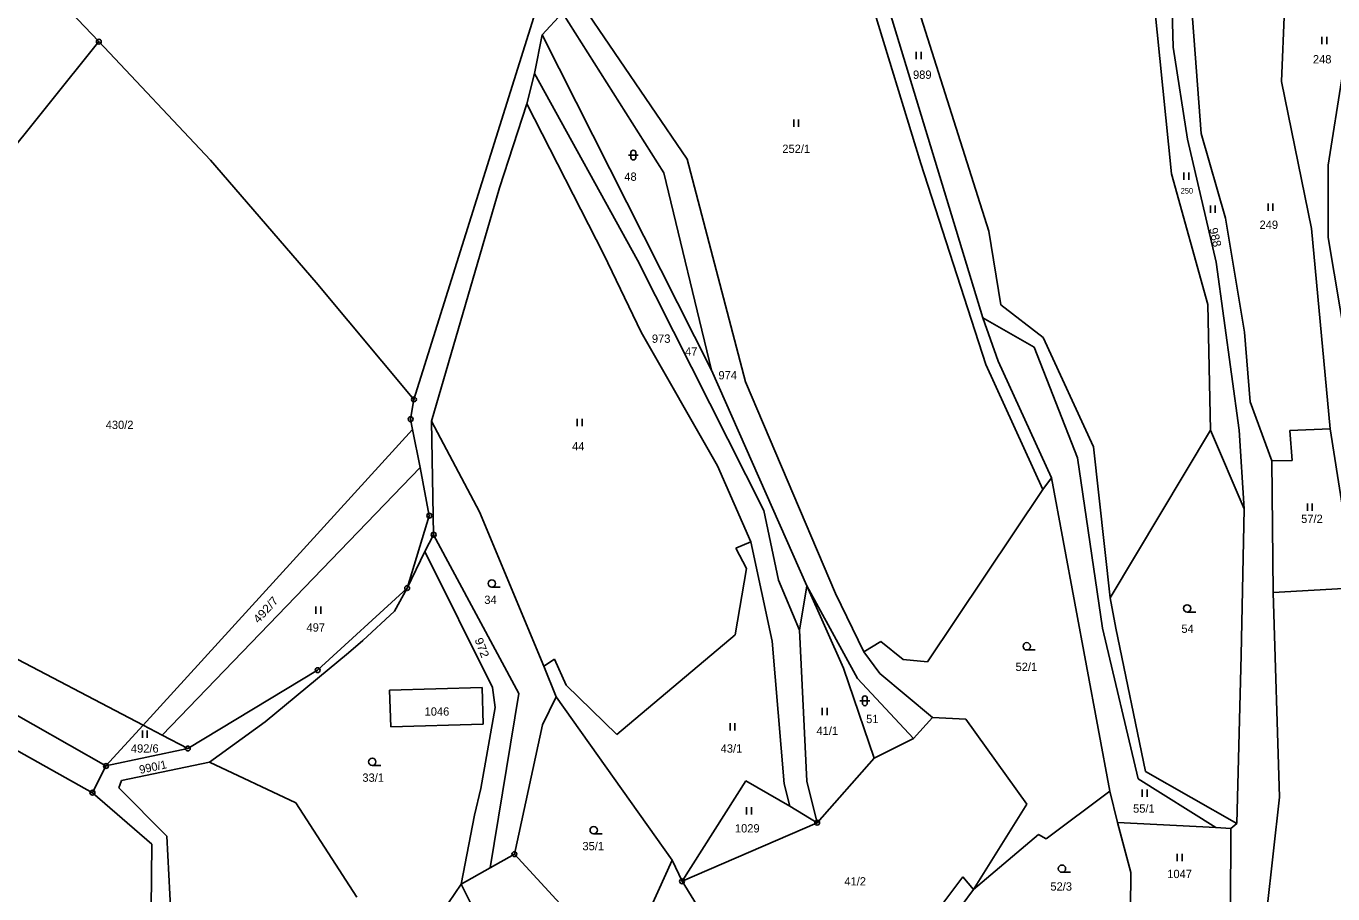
# Model space of a CAD drawing. Extents: x -754970 to -752637, y -970569 to -968179.
# Drawn here: x -753389.1 to -753121.7, y -969294.5 to -969116.9 of the extents above; entities that cross this region are included whole.
import ezdxf
from ezdxf.enums import TextEntityAlignment as Align

# ---------------------------------------------------------------- set-up
doc = ezdxf.new("R2010")
doc.units = 0
doc.header["$LTSCALE"] = 0.68
for name, color, linetype, lineweight in [('1', 7, 'Continuous', 25), ('3', 7, 'Continuous', 25), ('8', 7, 'Continuous', 25)]:
    doc.layers.add(name, color=color, linetype=linetype, lineweight=lineweight)
doc.layers.add('2', color=7, linetype='Continuous')

msp = doc.modelspace()

# ---------------------------------------------------------------- linework, layer by layer
at = {"layer": '1'}
for p, q in [((-753428.38, -969062.8), (-753374.24, -969120.09)), ((-753223.05, -969089.46), (-753206.01, -969145.03)), ((-753193.33, -969176.6), (-753220.31, -969087.85)), ((-753213.71, -969090.59), (-753192.12, -969158.88)), ((-753276.11, -969111.35), (-753253.86, -969144.17)), ((-753154.63, -969111.19), (-753154.37, -969121.24)), ((-753283.49, -969118.72), (-753279.35, -969114.21)), ((-753279.35, -969114.21), (-753258.61, -969146.98)), ((-753154.74, -969147.17), (-753158.28, -969112.06)), ((-753150.61, -969112.63), (-753148.66, -969138.92)), ((-753132.25, -969128.26), (-753131.64, -969113.35)), ((-753309.75, -969193.33), (-753285.19, -969115.12)), ((-753283.49, -969118.72), (-753285.1, -969126.61)), ((-753248.85, -969187.33), (-753283.49, -969118.72)), ((-753374.24, -969120.09), (-753450.22, -969214.79)), ((-753374.24, -969120.09), (-753351.37, -969144.33)), ((-753154.37, -969121.24), (-753151.44, -969140.06)), ((-753285.1, -969126.61), (-753286.63, -969132.81)), ((-753285.1, -969126.61), (-753264.01, -969164.86)), ((-753119.76, -969126.8), (-753122.67, -969145.36)), ((-753126.07, -969158.34), (-753132.25, -969128.26)), ((-753292.23, -969150), (-753286.63, -969132.81)), ((-753286.63, -969132.81), (-753270.88, -969163.67)), ((-753151.44, -969140.06), (-753145.56, -969165.22)), ((-753148.66, -969138.92), (-753143.71, -969156.25)), ((-753351.37, -969144.33), (-753329.79, -969169.4)), ((-753253.86, -969144.17), (-753241.93, -969189.75)), ((-753206.01, -969145.03), (-753192.75, -969186.19)), ((-753122.67, -969145.36), (-753122.67, -969160.16)), ((-753258.61, -969146.98), (-753248.85, -969187.33)), ((-753147.32, -969173.88), (-753154.74, -969147.17)), ((-753292.23, -969150), (-753306.17, -969197.78)), ((-753143.71, -969156.25), (-753139.79, -969179.55)), ((-753192.12, -969158.88), (-753189.67, -969173.95)), ((-753122.29, -969199.36), (-753126.07, -969158.34)), ((-753122.67, -969160.16), (-753116.61, -969196.3)), ((-753270.88, -969163.67), (-753263.23, -969179.6)), ((-753264.01, -969164.86), (-753238.15, -969216.08)), ((-753145.56, -969165.22), (-753140.85, -969199.63)), ((-753329.79, -969169.4), (-753309.75, -969193.33)), ((-753189.67, -969173.95), (-753181, -969180.63)), ((-753146.72, -969199.63), (-753147.32, -969173.88)), ((-753190.21, -969185.47), (-753193.33, -969176.6)), ((-753182.85, -969182.62), (-753193.33, -969176.6)), ((-753263.23, -969179.6), (-753247.61, -969206.94)), ((-753181, -969180.63), (-753170.69, -969203.02)), ((-753138.63, -969193.81), (-753139.79, -969179.55)), ((-753173.99, -969205.31), (-753182.85, -969182.62)), ((-753181.08, -969211.8), (-753192.75, -969186.19)), ((-753179.31, -969209.38), (-753190.21, -969185.47)), ((-753248.85, -969187.33), (-753229.37, -969231.46)), ((-753241.93, -969189.75), (-753223.49, -969233.07)), ((-753310.42, -969197.39), (-753309.75, -969193.33)), ((-753138.63, -969193.81), (-753134.19, -969205.88)), ((-753365.16, -969260.02), (-753310.01, -969199.51)), ((-753306.17, -969197.78), (-753305.72, -969221.03)), ((-753296.31, -969216.35), (-753306.17, -969197.78)), ((-753146.72, -969199.63), (-753167.3, -969233.94)), ((-753139.87, -969215.7), (-753146.72, -969199.63)), ((-753140.85, -969199.63), (-753139.87, -969215.7)), ((-753130.5, -969199.71), (-753122.29, -969199.36)), ((-753130.03, -969205.83), (-753130.5, -969199.71)), ((-753117.16, -969231.87), (-753122.29, -969199.36)), ((-753170.69, -969203.02), (-753167.3, -969233.94)), ((-753308.5, -969207.29), (-753361.3, -969262.04)), ((-753306.6, -969217.14), (-753308.5, -969207.29)), ((-753247.61, -969206.94), (-753240.84, -969222.48)), ((-753168.87, -969240.14), (-753173.99, -969205.31)), ((-753134.19, -969205.88), (-753130.03, -969205.83)), ((-753133.91, -969232.88), (-753134.19, -969205.88)), ((-753179.31, -969209.38), (-753181.08, -969211.8)), ((-753179.31, -969209.38), (-753167.37, -969273.51)), ((-753181.08, -969211.8), (-753204.67, -969247.06)), ((-753140.49, -969245.66), (-753139.87, -969215.7)), ((-753311.14, -969231.95), (-753306.6, -969217.14)), ((-753283.16, -969247.97), (-753296.31, -969216.35)), ((-753235.17, -969230.33), (-753238.15, -969216.08)), ((-753307.53, -969224.48), (-753305.72, -969221.03)), ((-753305.72, -969221.03), (-753288.31, -969253.52)), ((-753240.84, -969222.48), (-753243.85, -969223.76)), ((-753243.85, -969223.76), (-753241.69, -969227.92)), ((-753240.84, -969222.48), (-753236.46, -969242.81)), ((-753311.14, -969231.95), (-753307.53, -969224.48)), ((-753307.53, -969224.48), (-753293.7, -969252.3)), ((-753241.69, -969227.92), (-753244.05, -969241.55)), ((-753329.46, -969248.76), (-753311.14, -969231.95)), ((-753313.76, -969236.7), (-753311.14, -969231.95)), ((-753230.82, -969240.56), (-753235.17, -969230.33)), ((-753230.82, -969240.56), (-753229.37, -969231.46)), ((-753229.37, -969231.46), (-753218.99, -969250.46)), ((-753229.37, -969231.46), (-753221.88, -969248.37)), ((-753117.16, -969231.87), (-753133.91, -969232.88)), ((-753223.49, -969233.07), (-753217.71, -969244.97)), ((-753167.3, -969233.94), (-753166.09, -969240.14)), ((-753133.91, -969232.88), (-753132.64, -969274.72)), ((-753320.21, -969242.65), (-753313.76, -969236.7)), ((-753400.81, -969241.34), (-753365.16, -969260.02)), ((-753323.11, -969245.19), (-753320.21, -969242.65)), ((-753244.05, -969241.55), (-753268.25, -969261.93)), ((-753229.35, -969271.45), (-753230.82, -969240.56)), ((-753161.57, -969271.02), (-753168.87, -969240.14)), ((-753166.09, -969240.14), (-753160.06, -969269.53)), ((-753340.2, -969259.31), (-753323.11, -969245.19)), ((-753236.46, -969242.81), (-753233.96, -969272.05)), ((-753217.71, -969244.97), (-753214.22, -969242.91)), ((-753214.4, -969249.42), (-753217.71, -969244.97)), ((-753214.22, -969242.91), (-753209.63, -969246.58)), ((-753283.16, -969247.97), (-753280.98, -969246.52)), ((-753280.67, -969254.21), (-753283.16, -969247.97)), ((-753278.59, -969251.8), (-753280.98, -969246.52)), ((-753209.63, -969246.58), (-753204.67, -969247.06)), ((-753141.39, -969280.13), (-753140.49, -969245.66)), ((-753404.75, -969250.14), (-753372.77, -969268.37)), ((-753356.03, -969264.8), (-753329.46, -969248.76)), ((-753221.88, -969248.37), (-753215.58, -969266.78)), ((-753218.99, -969250.46), (-753207.54, -969262.75)), ((-753203.61, -969258.44), (-753214.4, -969249.42)), ((-753314.72, -969252.86), (-753295.78, -969252.32)), ((-753314.51, -969260.38), (-753314.72, -969252.86)), ((-753295.78, -969252.32), (-753295.56, -969259.84)), ((-753293.7, -969252.3), (-753293.14, -969256.37)), ((-753268.25, -969261.93), (-753278.59, -969251.8)), ((-753409.5, -969254.86), (-753375.54, -969273.84)), ((-753288.31, -969253.52), (-753294.16, -969289.23)), ((-753283.44, -969259.92), (-753280.67, -969254.21)), ((-753256.91, -969287.67), (-753280.67, -969254.21)), ((-753296.08, -969272.95), (-753293.14, -969256.37)), ((-753203.61, -969258.44), (-753207.54, -969262.75)), ((-753196.84, -969258.76), (-753203.61, -969258.44)), ((-753372.77, -969268.37), (-753365.16, -969260.02)), ((-753365.16, -969260.02), (-753361.3, -969262.04)), ((-753351.57, -969267.61), (-753340.2, -969259.31)), ((-753295.56, -969259.84), (-753314.51, -969260.38)), ((-753289.19, -969286.42), (-753283.44, -969259.92)), ((-753184.3, -969276.2), (-753196.84, -969258.76)), ((-753361.3, -969262.04), (-753356.03, -969264.8)), ((-753207.54, -969262.75), (-753215.58, -969266.78)), ((-753372.77, -969268.37), (-753356.03, -969264.8)), ((-753375.54, -969273.84), (-753372.77, -969268.37)), ((-753369.6, -969271.31), (-753351.57, -969267.61)), ((-753333.95, -969275.91), (-753351.57, -969267.61)), ((-753227.24, -969279.98), (-753215.58, -969266.78)), ((-753370.14, -969272.82), (-753369.6, -969271.31)), ((-753254.88, -969291.98), (-753241.82, -969271.43)), ((-753241.82, -969271.43), (-753232.83, -969276.6)), ((-753232.83, -969276.6), (-753233.96, -969272.05)), ((-753227.24, -969279.98), (-753229.35, -969271.45)), ((-753145.63, -969280.99), (-753161.57, -969271.02)), ((-753160.06, -969269.53), (-753141.39, -969280.13)), ((-753375.54, -969273.84), (-753363.37, -969284.4)), ((-753360.29, -969282.72), (-753370.14, -969272.82)), ((-753297.33, -969278.44), (-753296.08, -969272.95)), ((-753180.38, -969283.27), (-753167.37, -969273.51)), ((-753167.37, -969273.51), (-753165.77, -969279.97)), ((-753132.64, -969274.72), (-753135.25, -969297.94)), ((-753333.95, -969275.91), (-753321.43, -969295.19)), ((-753232.83, -969276.6), (-753227.24, -969279.98)), ((-753184.3, -969276.2), (-753195.24, -969293.63)), ((-753300.1, -969292.58), (-753297.33, -969278.44)), ((-753254.88, -969291.98), (-753227.24, -969279.98)), ((-753165.77, -969279.97), (-753145.63, -969280.99)), ((-753165.77, -969279.97), (-753164.4, -969285.05)), ((-753142.57, -969281.15), (-753141.39, -969280.13)), ((-753359.51, -969298.55), (-753360.29, -969282.72)), ((-753181.93, -969282.39), (-753195.24, -969293.63)), ((-753180.38, -969283.27), (-753181.93, -969282.39)), ((-753142.57, -969281.15), (-753145.63, -969280.99)), ((-753142.57, -969281.15), (-753142.66, -969297.74)), ((-753363.37, -969284.4), (-753363.5, -969297.53)), ((-753164.4, -969285.05), (-753163.07, -969290.17)), ((-753289.19, -969286.42), (-753294.16, -969289.23)), ((-753278.32, -969298.25), (-753289.19, -969286.42)), ((-753265.85, -969307.25), (-753256.91, -969287.67)), ((-753256.91, -969287.67), (-753254.88, -969291.98)), ((-753294.16, -969289.23), (-753300.1, -969292.58)), ((-753163.07, -969290.17), (-753163.13, -969297.62)), ((-753305.3, -969300.18), (-753300.1, -969292.58)), ((-753297.04, -969298.71), (-753300.1, -969292.58)), ((-753254.88, -969291.98), (-753242.89, -969311.34)), ((-753197.46, -969291.06), (-753206.79, -969303.49)), ((-753195.24, -969293.63), (-753197.46, -969291.06)), ((-753197.79, -969297.05), (-753195.24, -969293.63))]:
    msp.add_line(p, q, dxfattribs=at)
msp.add_lwpolyline([(-753308.5, -969207.29), (-753310.01, -969199.51), (-753310.42, -969197.39)], dxfattribs=at)
at = {"layer": '3'}
for p, q in [((-753123.941, -969120.58), (-753123.941, -969119.08)), ((-753122.94, -969120.58), (-753122.94, -969119.08)), ((-753206.951, -969123.67), (-753206.951, -969122.17)), ((-753205.95, -969123.67), (-753205.95, -969122.17)), ((-753232.031, -969137.55), (-753232.031, -969136.05)), ((-753231.03, -969137.55), (-753231.03, -969136.05)), ((-753265.861, -969143.311), (-753263.859, -969143.311)), ((-753265.361, -969142.811), (-753265.361, -969143.812)), ((-753264.359, -969143.812), (-753264.359, -969142.811)), ((-753152.201, -969148.39), (-753152.201, -969146.89)), ((-753151.2, -969148.39), (-753151.2, -969146.89)), ((-753146.781, -969155.13), (-753146.781, -969153.63)), ((-753145.78, -969155.13), (-753145.78, -969153.63)), ((-753134.971, -969154.7), (-753134.971, -969153.2)), ((-753133.97, -969154.7), (-753133.97, -969153.2)), ((-753276.341, -969198.8), (-753276.341, -969197.3)), ((-753275.34, -969198.8), (-753275.34, -969197.3)), ((-753126.921, -969216.17), (-753126.921, -969214.67)), ((-753125.92, -969216.17), (-753125.92, -969214.67)), ((-753293.823, -969231.77), (-753292.073, -969231.77)), ((-753329.831, -969237.24), (-753329.831, -969235.74)), ((-753328.83, -969237.24), (-753328.83, -969235.74)), ((-753151.533, -969236.86), (-753149.783, -969236.86)), ((-753184.353, -969244.62), (-753182.603, -969244.62)), ((-753218.481, -969255.031), (-753216.479, -969255.031)), ((-753217.981, -969254.531), (-753217.981, -969255.532)), ((-753216.979, -969255.532), (-753216.979, -969254.531)), ((-753226.221, -969257.99), (-753226.221, -969256.49)), ((-753225.22, -969257.99), (-753225.22, -969256.49)), ((-753365.321, -969262.61), (-753365.321, -969261.11)), ((-753364.32, -969262.61), (-753364.32, -969261.11)), ((-753245.071, -969261.12), (-753245.071, -969259.62)), ((-753244.07, -969261.12), (-753244.07, -969259.62)), ((-753318.273, -969268.26), (-753316.523, -969268.26)), ((-753160.721, -969274.66), (-753160.721, -969273.16)), ((-753159.72, -969274.66), (-753159.72, -969273.16)), ((-753241.701, -969278.32), (-753241.701, -969276.82)), ((-753240.7, -969278.32), (-753240.7, -969276.82)), ((-753272.963, -969282.27), (-753271.213, -969282.27)), ((-753153.581, -969287.87), (-753153.581, -969286.37)), ((-753152.58, -969287.87), (-753152.58, -969286.37)), ((-753177.143, -969290.14), (-753175.393, -969290.14))]:
    msp.add_line(p, q, dxfattribs=at)
for centre in [(-753293.8229, -969231.0198), (-753151.5329, -969236.1098), (-753184.3529, -969243.8698), (-753318.2729, -969267.5098), (-753272.9629, -969281.5198), (-753177.1429, -969289.3898)]:
    msp.add_circle(centre, 0.75, dxfattribs=at)
for centre, start, end in [((-753264.86, -969142.8109), 0, 180), ((-753264.86, -969143.8109), 180, 359.98789), ((-753217.48, -969254.5309), 0, 180), ((-753217.48, -969255.5309), 180, 359.98789)]:
    msp.add_arc(centre, 0.5, start, end, dxfattribs=at)
at = {"layer": '8'}
for centre, radius in [((-753374.24, -969120.0899), 0.5), ((-753374.24, -969120.0899), 0.0303), ((-753309.75, -969193.3299), 0.5), ((-753309.75, -969193.3299), 0.0303), ((-753310.42, -969197.3899), 0.5), ((-753310.42, -969197.3899), 0.0303), ((-753306.6, -969217.1399), 0.5), ((-753306.6, -969217.1399), 0.0303), ((-753305.72, -969221.0299), 0.5), ((-753305.72, -969221.0299), 0.0303), ((-753311.14, -969231.9499), 0.5), ((-753311.14, -969231.9499), 0.0303), ((-753329.46, -969248.7599), 0.5), ((-753329.46, -969248.7599), 0.0303), ((-753356.03, -969264.7999), 0.5), ((-753356.03, -969264.7999), 0.0303), ((-753372.77, -969268.3699), 0.5), ((-753372.77, -969268.3699), 0.0303), ((-753375.54, -969273.8399), 0.5), ((-753375.54, -969273.8399), 0.0303), ((-753227.24, -969279.9799), 0.5), ((-753227.24, -969279.9799), 0.0303), ((-753289.19, -969286.4199), 0.5), ((-753289.19, -969286.4199), 0.0303), ((-753254.88, -969291.9799), 0.5), ((-753254.88, -969291.9799), 0.0303)]:
    msp.add_circle(centre, radius, dxfattribs=at)

# ---------------------------------------------------------------- texts
at = {"layer": '2'}
for s, height, p in [('248', 1.7, (-753123.899, -969124.555)), ('989', 1.7, (-753205.729, -969127.705)), ('252/1', 1.7, (-753231.52, -969142.875)), ('48', 1.7, (-753265.439, -969148.585)), ('250', 1.14, (-753151.58, -969151.195)), ('249', 1.7, (-753134.819, -969158.425)), ('973', 1.7, (-753259.159, -969181.745)), ('47', 1.7, (-753253.009, -969184.365)), ('974', 1.7, (-753245.539, -969189.225)), ('430/2', 1.7, (-753369.98, -969199.395)), ('44', 1.7, (-753276.129, -969203.775)), ('57/2', 1.7, (-753125.989, -969218.625)), ('34', 1.7, (-753294.089, -969235.205)), ('497', 1.7, (-753329.839, -969240.865)), ('54', 1.7, (-753151.439, -969241.125)), ('52/1', 1.7, (-753184.429, -969248.915)), ('1046', 1.7, (-753305.04, -969258.065)), ('51', 1.7, (-753215.949, -969259.595)), ('41/1', 1.7, (-753225.169, -969262.035)), ('492/6', 1.7, (-753364.83, -969265.635)), ('43/1', 1.7, (-753244.779, -969265.645)), ('33/1', 1.7, (-753318.089, -969271.605)), ('55/1', 1.7, (-753160.379, -969277.935)), ('1029', 1.7, (-753241.54, -969281.985)), ('35/1', 1.7, (-753273.059, -969285.625)), ('1047', 1.7, (-753153.07, -969291.315)), ('41/2', 1.7, (-753219.459, -969292.835)), ('52/3', 1.7, (-753177.299, -969293.885))]:
    msp.add_text(s, height=height, dxfattribs=at).set_placement(p, align=Align.CENTER)
for s, rotation, width, p in [('988', 283, 1.05, (-753146.5812, -969160.3328)), ('492/7', 48, 1.1, (-753339.4625, -969236.9648)), ('972', 291, 1.1, (-753296.6268, -969244.4564))]:
    msp.add_text(s, height=1.7, rotation=rotation, dxfattribs=dict(at, width=width)).set_placement(p, align=Align.CENTER)
msp.add_text('990/1', height=1.7, rotation=12, dxfattribs=at).set_placement((-753362.9912, -969269.4063), align=Align.CENTER)

doc.saveas('drawing.dxf')
